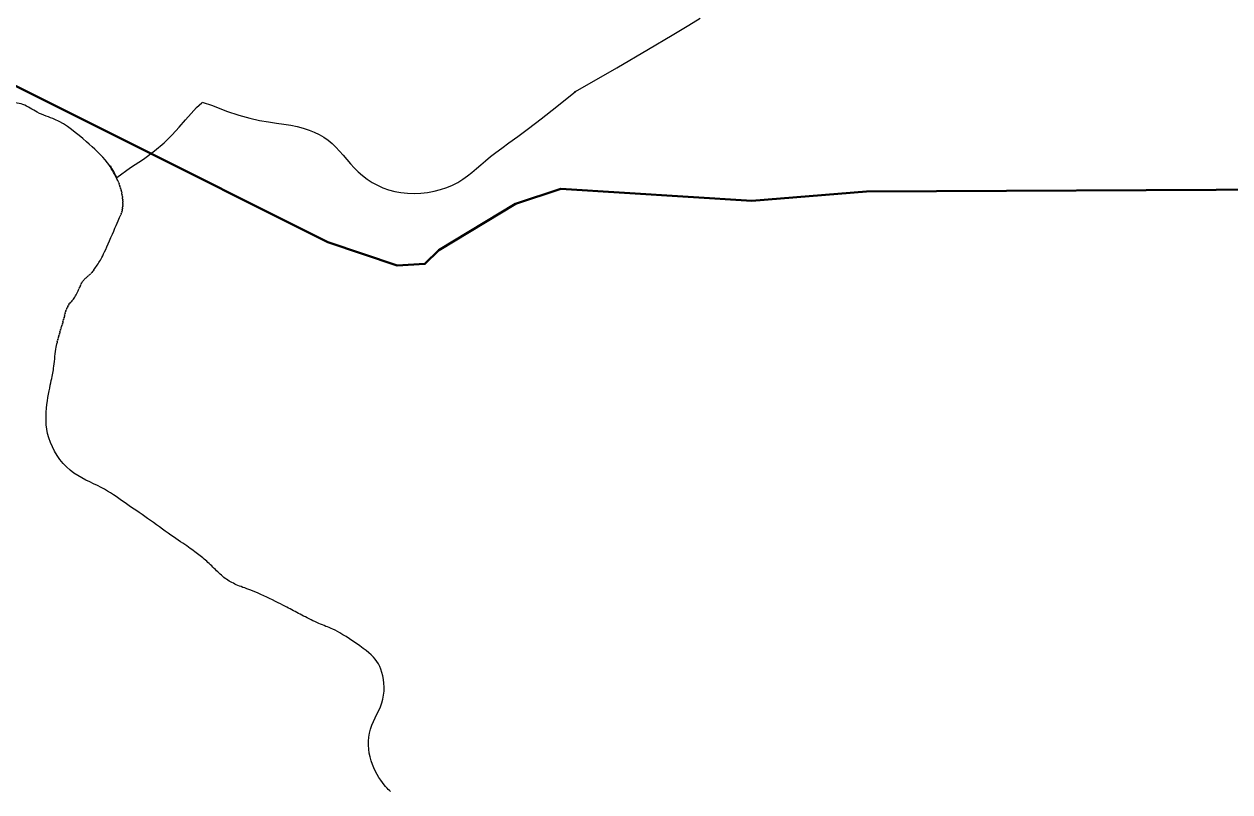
# Model space of a CAD drawing. Extents: x -1643653 to 4543381, y 1624270 to 13878484.
# Drawn here: x 602549 to 604455, y 8911389 to 8912602 of the extents above; entities that cross this region are included whole.
import ezdxf

# ---------------------------------------------------------------- set-up
doc = ezdxf.new("R2010")
doc.units = 0
doc.header["$LTSCALE"] = 200
doc.layers.add('6', color=7, linetype='Continuous', lineweight=13)
doc.layers.add('60', color=7, linetype='Continuous', lineweight=13)

msp = doc.modelspace()

# ---------------------------------------------------------------- linework, layer by layer
at = {"layer": '6'}
for p, q in [((602698.9, 8912351.2), (602699.6, 8912349.5)), ((602700.2, 8912347.9), (602699.6, 8912349.5)), ((602700.2, 8912347.9), (602700.7, 8912346.3)), ((602701.2, 8912344.7), (602700.7, 8912346.3)), ((602701.2, 8912344.7), (602701.7, 8912343)), ((602702.2, 8912341.2), (602701.7, 8912343)), ((602702.2, 8912341.2), (602702.7, 8912339.4)), ((602703.1, 8912337.5), (602702.7, 8912339.4)), ((602703.1, 8912337.5), (602703.5, 8912335.6)), ((602703.9, 8912333.6), (602703.5, 8912335.6)), ((602703.9, 8912333.6), (602704.2, 8912331.7)), ((602704.5, 8912329.8), (602704.2, 8912331.7)), ((602704.5, 8912329.8), (602704.7, 8912328)), ((602704.9, 8912326.2), (602704.7, 8912328)), ((602704.9, 8912326.2), (602705.1, 8912324.6)), ((602703.7, 8912305.7), (602704, 8912307.2)), ((602704.3, 8912308.7), (602704, 8912307.2)), ((602704.3, 8912308.7), (602704.6, 8912310.1)), ((602704.8, 8912311.5), (602704.6, 8912310.1)), ((602704.8, 8912311.5), (602704.9, 8912312.9)), ((602705, 8912314.3), (602704.9, 8912312.9)), ((602705, 8912314.3), (602705.1, 8912315.7)), ((602705.1, 8912323), (602705.1, 8912324.6)), ((602705.1, 8912323), (602705.2, 8912321.4)), ((602705.1, 8912317.1), (602705.2, 8912318.5)), ((602705.1, 8912317.1), (602705.1, 8912315.7)), ((602705.2, 8912319.9), (602705.2, 8912321.4)), ((602705.2, 8912319.9), (602705.2, 8912318.5)), ((602702.6, 8912302.4), (602701.9, 8912300.7)), ((602702.6, 8912302.4), (602703.2, 8912304.1)), ((602703.7, 8912305.7), (602703.2, 8912304.1)), ((602657.2, 8912211.1), (602656.2, 8912209.8)), ((602657.2, 8912211.1), (602658.3, 8912212.5)), ((602659.5, 8912214.1), (602658.3, 8912212.5)), ((602639.6, 8912192), (602638.9, 8912190.7)), ((602639.6, 8912192), (602640.2, 8912193.2)), ((602641, 8912194.3), (602640.2, 8912193.2)), ((602641, 8912194.3), (602641.7, 8912195.4)), ((602642.5, 8912196.5), (602641.7, 8912195.4)), ((602642.5, 8912196.5), (602643.4, 8912197.5)), ((602644.3, 8912198.6), (602643.4, 8912197.5)), ((602644.3, 8912198.6), (602645.3, 8912199.6)), ((602646.3, 8912200.5), (602645.3, 8912199.6)), ((602646.3, 8912200.5), (602647.3, 8912201.5)), ((602648.3, 8912202.3), (602647.3, 8912201.5)), ((602648.3, 8912202.3), (602649.2, 8912203.2)), ((602650.2, 8912204), (602649.2, 8912203.2)), ((602650.2, 8912204), (602651.1, 8912204.8)), ((602651.9, 8912205.5), (602651.1, 8912204.8)), ((602651.9, 8912205.5), (602652.7, 8912206.2)), ((602653.5, 8912207), (602652.7, 8912206.2)), ((602653.5, 8912207), (602654.4, 8912207.8)), ((602655.2, 8912208.8), (602654.4, 8912207.8)), ((602655.2, 8912208.8), (602656.2, 8912209.8)), ((602636.8, 8912186.1), (602636, 8912184.3)), ((602636.8, 8912186.1), (602637.5, 8912187.8)), ((602638.2, 8912189.3), (602637.5, 8912187.8)), ((602638.2, 8912189.3), (602638.9, 8912190.7)), ((602616.6, 8912152.7), (602617.4, 8912154.4)), ((602618.2, 8912156.1), (602617.4, 8912154.4)), ((602618.2, 8912156.1), (602619.1, 8912157.7)), ((602620.1, 8912159.3), (602619.1, 8912157.7)), ((602620.1, 8912159.3), (602621.1, 8912160.7)), ((602622.2, 8912162.1), (602621.1, 8912160.7)), ((602622.2, 8912162.1), (602623.4, 8912163.4)), ((602624.6, 8912164.8), (602623.4, 8912163.4)), ((602624.6, 8912164.8), (602625.8, 8912166.2)), ((602627, 8912167.6), (602625.8, 8912166.2)), ((602611.5, 8912135.3), (602611.1, 8912133.6)), ((602611.5, 8912135.3), (602611.9, 8912136.9)), ((602612.3, 8912138.6), (602611.9, 8912136.9)), ((602612.3, 8912138.6), (602612.8, 8912140.3)), ((602613.2, 8912142), (602612.8, 8912140.3)), ((602613.2, 8912142), (602613.7, 8912143.7)), ((602614.2, 8912145.5), (602613.7, 8912143.7)), ((602614.2, 8912145.5), (602614.7, 8912147.3)), ((602615.3, 8912149.1), (602614.7, 8912147.3)), ((602615.3, 8912149.1), (602615.9, 8912150.9)), ((602616.6, 8912152.7), (602615.9, 8912150.9)), ((602605.8, 8912116), (602605.4, 8912114.4)), ((602605.8, 8912116), (602606.2, 8912117.7)), ((602606.7, 8912119.3), (602606.2, 8912117.7)), ((602606.7, 8912119.3), (602607.1, 8912120.9)), ((602607.6, 8912122.5), (602607.1, 8912120.9)), ((602607.6, 8912122.5), (602608.1, 8912124.1)), ((602608.6, 8912125.6), (602608.1, 8912124.1)), ((602608.6, 8912125.6), (602609.2, 8912127.2)), ((602609.7, 8912128.8), (602609.2, 8912127.2)), ((602609.7, 8912128.8), (602610.2, 8912130.4)), ((602610.6, 8912132), (602610.2, 8912130.4)), ((602610.6, 8912132), (602611.1, 8912133.6)), ((602601.7, 8912100.7), (602601.3, 8912098.8)), ((602601.7, 8912100.7), (602602.2, 8912102.3)), ((602602.6, 8912103.8), (602602.2, 8912102.3)), ((602602.6, 8912103.8), (602603, 8912105.2)), ((602603.4, 8912106.7), (602603, 8912105.2)), ((602603.4, 8912106.7), (602603.8, 8912108.1)), ((602604.2, 8912109.7), (602603.8, 8912108.1)), ((602604.2, 8912109.7), (602604.6, 8912111.2)), ((602605, 8912112.8), (602604.6, 8912111.2)), ((602605, 8912112.8), (602605.4, 8912114.4))]:
    msp.add_line(p, q, dxfattribs=at)
for points in [[(603107.6, 8912347.6), (603116.3, 8912343.7), (603125.4, 8912340.4), (603134.9, 8912337.8), (603144.8, 8912336), (603155.1, 8912334.9), (603165.7, 8912334.6), (603176.3, 8912335.1), (603186.9, 8912336.2), (603197.4, 8912338.1), (603207.5, 8912340.7), (603217.2, 8912343.8), (603226.2, 8912347.6), (603234.6, 8912352), (603242.4, 8912356.9), (603249.8, 8912362.2), (603256.9, 8912367.9), (603264, 8912373.8), (603271.1, 8912380), (603278.5, 8912386.3), (603286.2, 8912392.7), (603294.7, 8912399.1), (603304.2, 8912406.1), (603315.6, 8912414.4), (603329.4, 8912424.5), (603346.2, 8912437), (603366.6, 8912452.6), (603391.2, 8912471.8), (603420.7, 8912495.4), (603419.2, 8912494.7), (603420.7, 8912495.4), (603485.8, 8912533.3), (603536, 8912562.7), (603573.3, 8912584.7), (603599.8, 8912600.5), (603617.6, 8912611.4)], [(602695.7, 8912359.7), (602717.1, 8912375.4), (602737.7, 8912388.6), (602755.3, 8912401.8), (602770.4, 8912414.8), (602783.3, 8912427.4), (602794.4, 8912439.4), (602804.3, 8912450.7), (602813.2, 8912461), (602821.6, 8912470.2), (602829.9, 8912478), (602830.8, 8912478.8), (602847, 8912473.3), (602868.9, 8912464.7), (602888.4, 8912458.2), (602905.8, 8912453.4), (602921.3, 8912450), (602935.3, 8912447.6), (602948, 8912445.8), (602959.7, 8912444.1), (602970.6, 8912442.2), (602980.9, 8912440.1), (602990.5, 8912437.7), (602999.5, 8912434.8), (603007.9, 8912431.6), (603015.7, 8912427.9), (603023, 8912423.6), (603029.8, 8912418.8), (603036.1, 8912413.4), (603042.1, 8912407.5), (603047.9, 8912401.3), (603053.5, 8912394.8), (603059.2, 8912388.1), (603065, 8912381.4), (603071, 8912374.9), (603077.4, 8912368.6), (603084.2, 8912362.7), (603091.6, 8912357.2), (603099.3, 8912352.1), (603107.6, 8912347.6)], [(602685.3, 8912378.1), (602686.7, 8912375.8), (602688.1, 8912373.5), (602689.5, 8912371), (602690.8, 8912368.6), (602692.1, 8912366.1), (602693.3, 8912363.6), (602694.5, 8912361.2), (602695.5, 8912358.9)], [(602698.9, 8912351.2), (602698.2, 8912352.9), (602697.4, 8912354.8), (602696.5, 8912356.7), (602695.5, 8912358.9)], [(602659.5, 8912214.1), (602660.8, 8912215.8), (602662.1, 8912217.6), (602663.4, 8912219.5), (602664.7, 8912221.5), (602666, 8912223.4), (602667.3, 8912225.4), (602668.5, 8912227.3), (602669.7, 8912229.3), (602670.9, 8912231.4), (602672.2, 8912233.6), (602673.5, 8912236.1), (602674.9, 8912239), (602676.5, 8912242.2), (602678.2, 8912245.9), (602680.1, 8912250.2), (602682.1, 8912254.9), (602684.3, 8912259.8), (602686.5, 8912264.9), (602688.7, 8912270), (602690.8, 8912275), (602692.8, 8912279.7), (602694.7, 8912284), (602696.3, 8912287.8), (602697.8, 8912291.1), (602699.1, 8912293.9), (602700.2, 8912296.5), (602701.1, 8912298.7), (602701.9, 8912300.7)], [(602627, 8912167.6), (602628.2, 8912169.1), (602629.4, 8912170.8), (602630.5, 8912172.6), (602631.5, 8912174.4), (602632.5, 8912176.4), (602633.5, 8912178.4), (602634.4, 8912180.5), (602635.2, 8912182.4), (602636, 8912184.3)], [(602584, 8911988.8), (602584.5, 8911995.1), (602585.1, 8912001.1), (602585.9, 8912006.8), (602586.8, 8912012.3), (602587.7, 8912017.6), (602588.6, 8912022.5), (602589.6, 8912027.1), (602590.5, 8912031.4), (602591.3, 8912035.3), (602592.1, 8912038.9), (602592.8, 8912042.1), (602593.5, 8912045.1), (602594, 8912047.8), (602594.5, 8912050.4), (602595, 8912053.1), (602595.4, 8912055.8), (602595.8, 8912058.7), (602596.2, 8912061.9), (602596.6, 8912065.4), (602597.1, 8912069.1), (602597.5, 8912073.1), (602598, 8912077.1), (602598.5, 8912081), (602598.9, 8912084.8), (602599.4, 8912088.3), (602599.9, 8912091.6), (602600.3, 8912094.3), (602600.8, 8912096.8), (602601.3, 8912098.8)], [(602744.4, 8911821.2), (602739.9, 8911824.3), (602735.6, 8911827.4), (602731.3, 8911830.3), (602727.2, 8911833.1), (602723.1, 8911835.8), (602719.1, 8911838.5), (602715.1, 8911841.2), (602711.1, 8911844), (602707.1, 8911846.8), (602703.1, 8911849.6), (602699, 8911852.5), (602694.8, 8911855.5), (602690.5, 8911858.5), (602686, 8911861.5), (602681.2, 8911864.4), (602676.2, 8911867.4), (602670.8, 8911870.2), (602665.1, 8911873), (602659.1, 8911875.8), (602652.9, 8911878.7), (602646.6, 8911881.8), (602640.2, 8911885.1), (602633.9, 8911888.8), (602627.8, 8911892.8), (602621.8, 8911897.4), (602616.2, 8911902.5), (602610.9, 8911908.1), (602605.9, 8911914.2), (602601.4, 8911920.6), (602597.3, 8911927.3), (602593.8, 8911934.1), (602590.7, 8911941.1), (602588.2, 8911948.2), (602586.4, 8911955.2), (602585.1, 8911962.2), (602584.2, 8911969), (602583.8, 8911975.8), (602583.8, 8911982.4), (602584, 8911988.8)], [(602857.3, 8911734.7), (602855.3, 8911736.5), (602853.4, 8911738.3), (602851.5, 8911740.2), (602849.6, 8911742.2), (602847.7, 8911744.1), (602845.7, 8911746), (602843.8, 8911747.9), (602841.8, 8911749.8), (602839.8, 8911751.6), (602837.8, 8911753.4), (602835.7, 8911755.2), (602833.7, 8911756.9), (602831.6, 8911758.6), (602829.5, 8911760.3), (602827.4, 8911761.9), (602825.3, 8911763.6), (602823.2, 8911765.2), (602821, 8911766.8), (602818.8, 8911768.5), (602816.6, 8911770.2), (602814.2, 8911771.9), (602811.7, 8911773.7), (602809.1, 8911775.6), (602806.2, 8911777.6), (602803.2, 8911779.7), (602800, 8911781.9), (602796.5, 8911784.2), (602792.9, 8911786.7), (602789.1, 8911789.2), (602785.1, 8911792), (602781, 8911794.8), (602776.7, 8911797.9), (602772.2, 8911801.1), (602767.7, 8911804.3), (602763, 8911807.7), (602758.4, 8911811.1), (602753.7, 8911814.5), (602749, 8911817.9), (602744.4, 8911821.2)], [(602975, 8911675.3), (602972.5, 8911676.6), (602969.9, 8911678), (602967.2, 8911679.4), (602964.4, 8911680.9), (602961.4, 8911682.4), (602958.1, 8911684.1), (602954.5, 8911686), (602950.5, 8911688), (602946.3, 8911690.1), (602941.9, 8911692.3), (602937.3, 8911694.6), (602932.7, 8911696.8), (602928.1, 8911699), (602923.6, 8911701), (602919.2, 8911702.9), (602915.2, 8911704.7), (602911.3, 8911706.2), (602907.7, 8911707.6), (602904.2, 8911708.9), (602901, 8911710.1), (602897.9, 8911711.2), (602894.9, 8911712.2), (602892.2, 8911713.3), (602889.5, 8911714.3), (602886.9, 8911715.3), (602884.5, 8911716.4), (602882.1, 8911717.4), (602879.9, 8911718.6), (602877.6, 8911719.7), (602875.5, 8911720.9), (602873.4, 8911722.2), (602871.3, 8911723.5), (602869.2, 8911724.9), (602867.2, 8911726.4), (602865.1, 8911727.9), (602863.1, 8911729.5), (602861.2, 8911731.2), (602859.2, 8911732.9), (602857.3, 8911734.7)], [(603109.2, 8911591.5), (603106.9, 8911595.2), (603104.2, 8911598.7), (603101.2, 8911602.1), (603097.8, 8911605.4), (603093.9, 8911608.7), (603089.6, 8911612.2), (603084.9, 8911615.8), (603079.7, 8911619.6), (603074.4, 8911623.4), (603068.9, 8911627.2), (603063.4, 8911630.8), (603058.1, 8911634.3), (603053.1, 8911637.4), (603048.4, 8911640.2), (603044.3, 8911642.5), (603040.6, 8911644.4), (603037.3, 8911646), (603034.3, 8911647.4), (603031.5, 8911648.6), (603028.9, 8911649.6), (603026.2, 8911650.6), (603023.6, 8911651.7), (603020.8, 8911652.8), (603017.9, 8911654), (603014.9, 8911655.3), (603011.9, 8911656.7), (603008.9, 8911658.1), (603005.8, 8911659.5), (603002.8, 8911661), (602999.7, 8911662.4), (602996.8, 8911663.9), (602993.8, 8911665.4), (602991, 8911666.8), (602988.2, 8911668.3), (602985.5, 8911669.7), (602982.8, 8911671.1), (602980.1, 8911672.5), (602977.5, 8911673.9), (602975, 8911675.3)], [(603128.2, 8911389.7), (603126.5, 8911391.1), (603124.8, 8911392.9), (603122.8, 8911394.9), (603120.6, 8911397.4), (603118.3, 8911400.3), (603115.7, 8911403.7), (603113, 8911407.5), (603110.1, 8911411.8), (603107.3, 8911416.5), (603104.6, 8911421.5), (603102, 8911426.8), (603099.7, 8911432.4), (603097.7, 8911438.2), (603096, 8911444.2), (603094.8, 8911450.4), (603094, 8911456.6), (603093.6, 8911463), (603093.7, 8911469.3), (603094.2, 8911475.7), (603095.3, 8911481.9), (603096.9, 8911488.1), (603099, 8911494.2), (603101.4, 8911500.1), (603104.1, 8911506), (603106.9, 8911511.8), (603109.7, 8911517.7), (603112.3, 8911523.6), (603114.5, 8911529.5), (603116.3, 8911535.6), (603117.5, 8911541.9), (603118.2, 8911548.2), (603118.3, 8911554.5), (603118, 8911560.7), (603117.3, 8911566.7), (603116.2, 8911572.5), (603114.8, 8911577.9), (603113.2, 8911582.9), (603111.3, 8911587.4), (603109.2, 8911591.5)]]:
    msp.add_lwpolyline(points, dxfattribs=at)
at = {"layer": '6', "lineweight": 40}
msp.add_lwpolyline([(602359.4, 8912592.4), (603029.3, 8912257.4), (603138.7, 8912220.8), (603182.6, 8912223.2), (603204.8, 8912244.9), (603326.1, 8912317.9), (603397.7, 8912342), (603699.3, 8912323), (603880.6, 8912337.8), (604543.9, 8912340.6)], dxfattribs=at)
at = {"layer": '6'}
msp.add_spline([(602696, 8912357.8), (602680.8, 8912383.1), (602647.7, 8912416.2), (602598, 8912451.4), (602570, 8912462.8), (602547.3, 8912475), (602535.2, 8912478), (602516.1, 8912482.4), (602487.4, 8912488), (602449.6, 8912506.3), (602414.8, 8912524.1), (602377.1, 8912537.6), (602328, 8912551.5), (602304.1, 8912555.8), (602259.8, 8912577.6), (602243.2, 8912585.8), (602225.4, 8912596.2), (602215, 8912605.8), (602200.2, 8912622.3), (602189.8, 8912634.5), (602170.7, 8912656.7), (602161.6, 8912664.1), (602142.5, 8912680.1), (602122, 8912692.3), (602089.9, 8912712.7), (602057.3, 8912727.1), (602035.2, 8912731.4), (601989.5, 8912734.9), (601954.3, 8912738.4), (601929.1, 8912741), (601916.6, 8912746.2), (601902.6, 8912756.6), (601882.7, 8912781), (601871.5, 8912797), (601866.9, 8912815.5), (601867.4, 8912842.2), (601866.3, 8912871.8), (601855.3, 8912896.2), (601846, 8912913), (601844.8, 8912934.5), (601852.4, 8912953.1), (601866.3, 8912972.8), (601879.6, 8912990.2), (601921.4, 8913048.8), (601958.6, 8913105.1), (601978.3, 8913136.4), (602014.3, 8913214.3), (602065.3, 8913332.2), (602089.7, 8913416.9), (602108.3, 8913537.1), (602111.2, 8913576.6), (602086.8, 8913617.2), (602056.6, 8913636.4), (602002.1, 8913643.9), (601951.6, 8913649.2)], degree=3, dxfattribs=at)
at = {"layer": '60', "lineweight": 25}
msp.add_spline([(814781, 9009175.5), (814787.2, 9009173.4), (814796.9, 9009173.4), (814799.4, 9009172.4), (814805.1, 9009174.5), (814805.6, 9009176.5), (814811.7, 9009179.5), (814811.7, 9009179.5), (814801.5, 9009181), (814790.7, 9009181.5), (814784.1, 9009183.1), (814777.4, 9009185.1), (814778.4, 9009175.5)], degree=3, dxfattribs=at)

doc.saveas('drawing.dxf')
